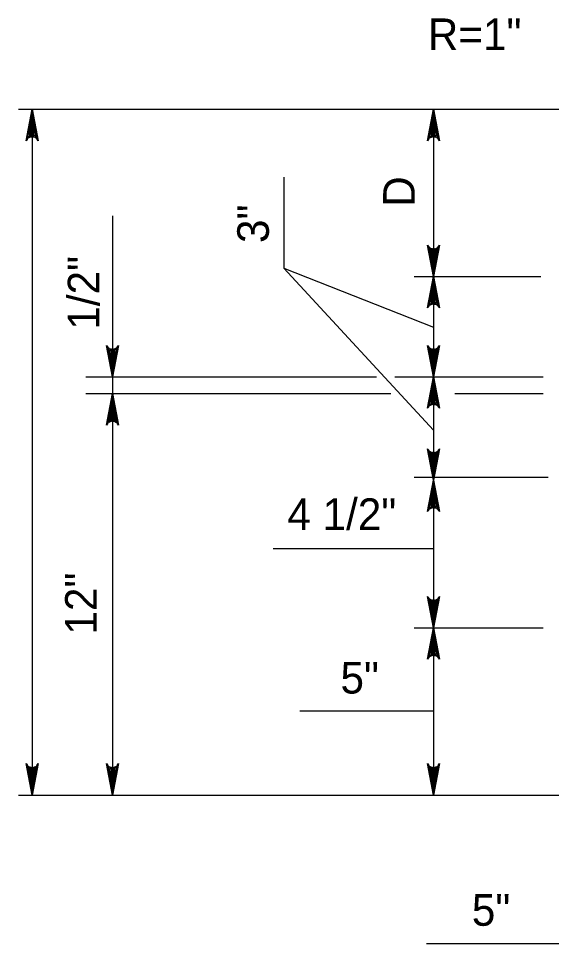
# Model space of a CAD drawing. Extents: x 2087776 to 2104538, y 970919 to 982612.
# Drawn here: x 2097196.2 to 2097362.2, y 981355.3 to 981643.4 of the extents above; entities that cross this region are included whole.
import ezdxf

# ---------------------------------------------------------------- set-up
doc = ezdxf.new("R2010")
doc.units = 0
doc.layers.add('1', color=7, linetype='Continuous')

msp = doc.modelspace()

# ---------------------------------------------------------------- linework, layer by layer
at = {"layer": '1'}
for p, q in [((2097196.21, 981615.12), (2097374.45, 981615.12)), ((2097200.47, 981615.12), (2097200.47, 981401.57)), ((2097325.47, 981615.12), (2097325.47, 981401.57)), ((2097278.86, 981593.99), (2097278.86, 981565.66)), ((2097225.47, 981581.89), (2097225.47, 981401.57)), ((2097278.86, 981565.66), (2097325.47, 981547.26)), ((2097278.86, 981565.66), (2097325.47, 981515.23)), ((2097319.47, 981563.03), (2097358.95, 981563.03)), ((2097217.23, 981531.78), (2097307.67, 981531.78)), ((2097313.4, 981531.78), (2097359.68, 981531.78)), ((2097217.23, 981526.57), (2097312.22, 981526.57)), ((2097332.13, 981526.57), (2097359.68, 981526.57)), ((2097319.47, 981500.53), (2097361.15, 981500.53)), ((2097275.49, 981478.34), (2097325.47, 981478.34)), ((2097319.47, 981453.66), (2097359.68, 981453.66)), ((2097283.89, 981427.8), (2097325.47, 981427.8)), ((2097196.21, 981401.57), (2097371.61, 981401.57)), ((2097323.34, 981355.35), (2097547.45, 981355.35))]:
    msp.add_line(p, q, dxfattribs=at)
for points in [[(2097200.47, 981615.12), (2097202.31, 981605.33), (2097202.05, 981605.71), (2097201.79, 981606.09), (2097201.46, 981606.28), (2097201.13, 981606.48), (2097200.8, 981606.53), (2097200.47, 981606.59), (2097200.15, 981606.53), (2097199.82, 981606.48), (2097199.49, 981606.28), (2097199.16, 981606.09), (2097198.9, 981605.71), (2097198.64, 981605.33), (2097200.47, 981615.12), (2097198.9, 981605.71), (2097199.16, 981606.09), (2097200.47, 981615.12), (2097199.49, 981606.28), (2097199.82, 981606.48), (2097200.47, 981615.12), (2097200.15, 981606.53), (2097200.47, 981606.59), (2097200.47, 981615.12), (2097200.8, 981606.53), (2097201.13, 981606.48), (2097200.47, 981615.12), (2097201.46, 981606.28), (2097201.79, 981606.09), (2097200.47, 981615.12), (2097202.05, 981605.71)], [(2097325.47, 981615.12), (2097327.31, 981605.33), (2097327.05, 981605.71), (2097326.79, 981606.09), (2097326.46, 981606.28), (2097326.13, 981606.48), (2097325.8, 981606.53), (2097325.47, 981606.59), (2097325.15, 981606.53), (2097324.82, 981606.48), (2097324.49, 981606.28), (2097324.16, 981606.09), (2097323.9, 981605.71), (2097323.64, 981605.33), (2097325.47, 981615.12), (2097323.9, 981605.71), (2097324.16, 981606.09), (2097325.47, 981615.12), (2097324.49, 981606.28), (2097324.82, 981606.48), (2097325.47, 981615.12), (2097325.15, 981606.53), (2097325.47, 981606.59), (2097325.47, 981615.12), (2097325.8, 981606.53), (2097326.13, 981606.48), (2097325.47, 981615.12), (2097326.46, 981606.28), (2097326.79, 981606.09), (2097325.47, 981615.12), (2097327.05, 981605.71)], [(2097325.47, 981563.03), (2097323.64, 981572.82), (2097323.9, 981572.44), (2097324.16, 981572.06), (2097324.49, 981571.87), (2097324.82, 981571.67), (2097325.15, 981571.62), (2097325.47, 981571.56), (2097325.8, 981571.62), (2097326.13, 981571.67), (2097326.46, 981571.87), (2097326.79, 981572.06), (2097327.05, 981572.44), (2097327.31, 981572.82), (2097325.47, 981563.03), (2097327.05, 981572.44), (2097326.79, 981572.06), (2097325.47, 981563.03), (2097326.46, 981571.87), (2097326.13, 981571.67), (2097325.47, 981563.03), (2097325.8, 981571.62), (2097325.47, 981571.56), (2097325.47, 981563.03), (2097325.15, 981571.62), (2097324.82, 981571.67), (2097325.47, 981563.03), (2097324.49, 981571.87), (2097324.16, 981572.06), (2097325.47, 981563.03), (2097323.9, 981572.44)], [(2097325.47, 981563.03), (2097327.31, 981553.25), (2097327.05, 981553.62), (2097326.79, 981554), (2097326.46, 981554.2), (2097326.13, 981554.39), (2097325.8, 981554.45), (2097325.47, 981554.5), (2097325.15, 981554.45), (2097324.82, 981554.39), (2097324.49, 981554.2), (2097324.16, 981554), (2097323.9, 981553.62), (2097323.64, 981553.25), (2097325.47, 981563.03), (2097323.9, 981553.62), (2097324.16, 981554), (2097325.47, 981563.03), (2097324.49, 981554.2), (2097324.82, 981554.39), (2097325.47, 981563.03), (2097325.15, 981554.45), (2097325.47, 981554.5), (2097325.47, 981563.03), (2097325.8, 981554.45), (2097326.13, 981554.39), (2097325.47, 981563.03), (2097326.46, 981554.2), (2097326.79, 981554), (2097325.47, 981563.03), (2097327.05, 981553.62)], [(2097225.47, 981531.78), (2097223.64, 981541.57), (2097223.9, 981541.19), (2097224.16, 981540.81), (2097224.49, 981540.62), (2097224.82, 981540.42), (2097225.15, 981540.37), (2097225.47, 981540.31), (2097225.8, 981540.37), (2097226.13, 981540.42), (2097226.46, 981540.62), (2097226.79, 981540.81), (2097227.05, 981541.19), (2097227.31, 981541.57), (2097225.47, 981531.78), (2097227.05, 981541.19), (2097226.79, 981540.81), (2097225.47, 981531.78), (2097226.46, 981540.62), (2097226.13, 981540.42), (2097225.47, 981531.78), (2097225.8, 981540.37), (2097225.47, 981540.31), (2097225.47, 981531.78), (2097225.15, 981540.37), (2097224.82, 981540.42), (2097225.47, 981531.78), (2097224.49, 981540.62), (2097224.16, 981540.81), (2097225.47, 981531.78), (2097223.9, 981541.19)], [(2097325.47, 981531.78), (2097323.64, 981541.57), (2097323.9, 981541.19), (2097324.16, 981540.81), (2097324.49, 981540.62), (2097324.82, 981540.42), (2097325.15, 981540.37), (2097325.47, 981540.31), (2097325.8, 981540.37), (2097326.13, 981540.42), (2097326.46, 981540.62), (2097326.79, 981540.81), (2097327.05, 981541.19), (2097327.31, 981541.57), (2097325.47, 981531.78), (2097327.05, 981541.19), (2097326.79, 981540.81), (2097325.47, 981531.78), (2097326.46, 981540.62), (2097326.13, 981540.42), (2097325.47, 981531.78), (2097325.8, 981540.37), (2097325.47, 981540.31), (2097325.47, 981531.78), (2097325.15, 981540.37), (2097324.82, 981540.42), (2097325.47, 981531.78), (2097324.49, 981540.62), (2097324.16, 981540.81), (2097325.47, 981531.78), (2097323.9, 981541.19)], [(2097325.47, 981531.78), (2097327.31, 981522), (2097327.05, 981522.37), (2097326.79, 981522.75), (2097326.46, 981522.95), (2097326.13, 981523.14), (2097325.8, 981523.2), (2097325.47, 981523.25), (2097325.15, 981523.2), (2097324.82, 981523.14), (2097324.49, 981522.95), (2097324.16, 981522.75), (2097323.9, 981522.37), (2097323.64, 981522), (2097325.47, 981531.78), (2097323.9, 981522.37), (2097324.16, 981522.75), (2097325.47, 981531.78), (2097324.49, 981522.95), (2097324.82, 981523.14), (2097325.47, 981531.78), (2097325.15, 981523.2), (2097325.47, 981523.25), (2097325.47, 981531.78), (2097325.8, 981523.2), (2097326.13, 981523.14), (2097325.47, 981531.78), (2097326.46, 981522.95), (2097326.79, 981522.75), (2097325.47, 981531.78), (2097327.05, 981522.37)], [(2097225.47, 981526.57), (2097227.31, 981516.78), (2097227.05, 981517.16), (2097226.79, 981517.54), (2097226.46, 981517.73), (2097226.13, 981517.93), (2097225.8, 981517.98), (2097225.47, 981518.04), (2097225.15, 981517.98), (2097224.82, 981517.93), (2097224.49, 981517.73), (2097224.16, 981517.54), (2097223.9, 981517.16), (2097223.64, 981516.78), (2097225.47, 981526.57), (2097223.9, 981517.16), (2097224.16, 981517.54), (2097225.47, 981526.57), (2097224.49, 981517.73), (2097224.82, 981517.93), (2097225.47, 981526.57), (2097225.15, 981517.98), (2097225.47, 981518.04), (2097225.47, 981526.57), (2097225.8, 981517.98), (2097226.13, 981517.93), (2097225.47, 981526.57), (2097226.46, 981517.73), (2097226.79, 981517.54), (2097225.47, 981526.57), (2097227.05, 981517.16)], [(2097325.47, 981499.62), (2097323.64, 981509.4), (2097323.9, 981509.02), (2097324.16, 981508.65), (2097324.49, 981508.45), (2097324.82, 981508.26), (2097325.15, 981508.2), (2097325.47, 981508.15), (2097325.8, 981508.2), (2097326.13, 981508.26), (2097326.46, 981508.45), (2097326.79, 981508.65), (2097327.05, 981509.02), (2097327.31, 981509.4), (2097325.47, 981499.62), (2097327.05, 981509.02), (2097326.79, 981508.65), (2097325.47, 981499.62), (2097326.46, 981508.45), (2097326.13, 981508.26), (2097325.47, 981499.62), (2097325.8, 981508.2), (2097325.47, 981508.15), (2097325.47, 981499.62), (2097325.15, 981508.2), (2097324.82, 981508.26), (2097325.47, 981499.62), (2097324.49, 981508.45), (2097324.16, 981508.65), (2097325.47, 981499.62), (2097323.9, 981509.02)], [(2097325.47, 981499.62), (2097327.31, 981489.83), (2097327.05, 981490.21), (2097326.79, 981490.58), (2097326.46, 981490.78), (2097326.13, 981490.97), (2097325.8, 981491.03), (2097325.47, 981491.09), (2097325.15, 981491.03), (2097324.82, 981490.97), (2097324.49, 981490.78), (2097324.16, 981490.58), (2097323.9, 981490.21), (2097323.64, 981489.83), (2097325.47, 981499.62), (2097323.9, 981490.21), (2097324.16, 981490.58), (2097325.47, 981499.62), (2097324.49, 981490.78), (2097324.82, 981490.97), (2097325.47, 981499.62), (2097325.15, 981491.03), (2097325.47, 981491.09), (2097325.47, 981499.62), (2097325.8, 981491.03), (2097326.13, 981490.97), (2097325.47, 981499.62), (2097326.46, 981490.78), (2097326.79, 981490.58), (2097325.47, 981499.62), (2097327.05, 981490.21)], [(2097325.47, 981453.66), (2097323.64, 981463.44), (2097323.9, 981463.07), (2097324.16, 981462.69), (2097324.49, 981462.49), (2097324.82, 981462.3), (2097325.15, 981462.24), (2097325.47, 981462.19), (2097325.8, 981462.24), (2097326.13, 981462.3), (2097326.46, 981462.49), (2097326.79, 981462.69), (2097327.05, 981463.07), (2097327.31, 981463.44), (2097325.47, 981453.66), (2097327.05, 981463.07), (2097326.79, 981462.69), (2097325.47, 981453.66), (2097326.46, 981462.49), (2097326.13, 981462.3), (2097325.47, 981453.66), (2097325.8, 981462.24), (2097325.47, 981462.19), (2097325.47, 981453.66), (2097325.15, 981462.24), (2097324.82, 981462.3), (2097325.47, 981453.66), (2097324.49, 981462.49), (2097324.16, 981462.69), (2097325.47, 981453.66), (2097323.9, 981463.07)], [(2097325.47, 981453.66), (2097327.31, 981443.87), (2097327.05, 981444.25), (2097326.79, 981444.63), (2097326.46, 981444.82), (2097326.13, 981445.01), (2097325.8, 981445.07), (2097325.47, 981445.13), (2097325.15, 981445.07), (2097324.82, 981445.01), (2097324.49, 981444.82), (2097324.16, 981444.63), (2097323.9, 981444.25), (2097323.64, 981443.87), (2097325.47, 981453.66), (2097323.9, 981444.25), (2097324.16, 981444.63), (2097325.47, 981453.66), (2097324.49, 981444.82), (2097324.82, 981445.01), (2097325.47, 981453.66), (2097325.15, 981445.07), (2097325.47, 981445.13), (2097325.47, 981453.66), (2097325.8, 981445.07), (2097326.13, 981445.01), (2097325.47, 981453.66), (2097326.46, 981444.82), (2097326.79, 981444.63), (2097325.47, 981453.66), (2097327.05, 981444.25)], [(2097200.47, 981401.57), (2097198.64, 981411.36), (2097198.9, 981410.98), (2097199.16, 981410.6), (2097199.49, 981410.41), (2097199.82, 981410.21), (2097200.15, 981410.16), (2097200.47, 981410.1), (2097200.8, 981410.16), (2097201.13, 981410.21), (2097201.46, 981410.41), (2097201.79, 981410.6), (2097202.05, 981410.98), (2097202.31, 981411.36), (2097200.47, 981401.57), (2097202.05, 981410.98), (2097201.79, 981410.6), (2097200.47, 981401.57), (2097201.46, 981410.41), (2097201.13, 981410.21), (2097200.47, 981401.57), (2097200.8, 981410.16), (2097200.47, 981410.1), (2097200.47, 981401.57), (2097200.15, 981410.16), (2097199.82, 981410.21), (2097200.47, 981401.57), (2097199.49, 981410.41), (2097199.16, 981410.6), (2097200.47, 981401.57), (2097198.9, 981410.98)], [(2097225.47, 981401.57), (2097223.64, 981411.36), (2097223.9, 981410.98), (2097224.16, 981410.6), (2097224.49, 981410.41), (2097224.82, 981410.21), (2097225.15, 981410.16), (2097225.47, 981410.1), (2097225.8, 981410.16), (2097226.13, 981410.21), (2097226.46, 981410.41), (2097226.79, 981410.6), (2097227.05, 981410.98), (2097227.31, 981411.36), (2097225.47, 981401.57), (2097227.05, 981410.98), (2097226.79, 981410.6), (2097225.47, 981401.57), (2097226.46, 981410.41), (2097226.13, 981410.21), (2097225.47, 981401.57), (2097225.8, 981410.16), (2097225.47, 981410.1), (2097225.47, 981401.57), (2097225.15, 981410.16), (2097224.82, 981410.21), (2097225.47, 981401.57), (2097224.49, 981410.41), (2097224.16, 981410.6), (2097225.47, 981401.57), (2097223.9, 981410.98)], [(2097325.47, 981401.57), (2097323.64, 981411.36), (2097323.9, 981410.98), (2097324.16, 981410.6), (2097324.49, 981410.41), (2097324.82, 981410.21), (2097325.15, 981410.16), (2097325.47, 981410.1), (2097325.8, 981410.16), (2097326.13, 981410.21), (2097326.46, 981410.41), (2097326.79, 981410.6), (2097327.05, 981410.98), (2097327.31, 981411.36), (2097325.47, 981401.57), (2097327.05, 981410.98), (2097326.79, 981410.6), (2097325.47, 981401.57), (2097326.46, 981410.41), (2097326.13, 981410.21), (2097325.47, 981401.57), (2097325.8, 981410.16), (2097325.47, 981410.1), (2097325.47, 981401.57), (2097325.15, 981410.16), (2097324.82, 981410.21), (2097325.47, 981401.57), (2097324.49, 981410.41), (2097324.16, 981410.6), (2097325.47, 981401.57), (2097323.9, 981410.98)]]:
    msp.add_lwpolyline(points, dxfattribs=at)

# ---------------------------------------------------------------- texts
for s, p in [('R=1"', (2097323.69, 981633.55)), ('5"', (2097337.41, 981360.87))]:
    msp.add_text(s, height=9.843, dxfattribs=at).set_placement(p)
for s, height, rotation, p in [('D', 9.84, 90, (2097319.63, 981584.74)), ('3"', 9.843, 90, (2097274.19, 981573.48)), ('1/2"', 9.843, 90, (2097221.41, 981546.48)), ('4 1/2"', 9.843, 360, (2097279.94, 981484.12)), ('12"', 9.843, 90, (2097220.57, 981451.54)), ('5"', 9.843, 360, (2097296.5, 981433.18))]:
    msp.add_text(s, height=height, rotation=rotation, dxfattribs=at).set_placement(p)

doc.saveas('drawing.dxf')
